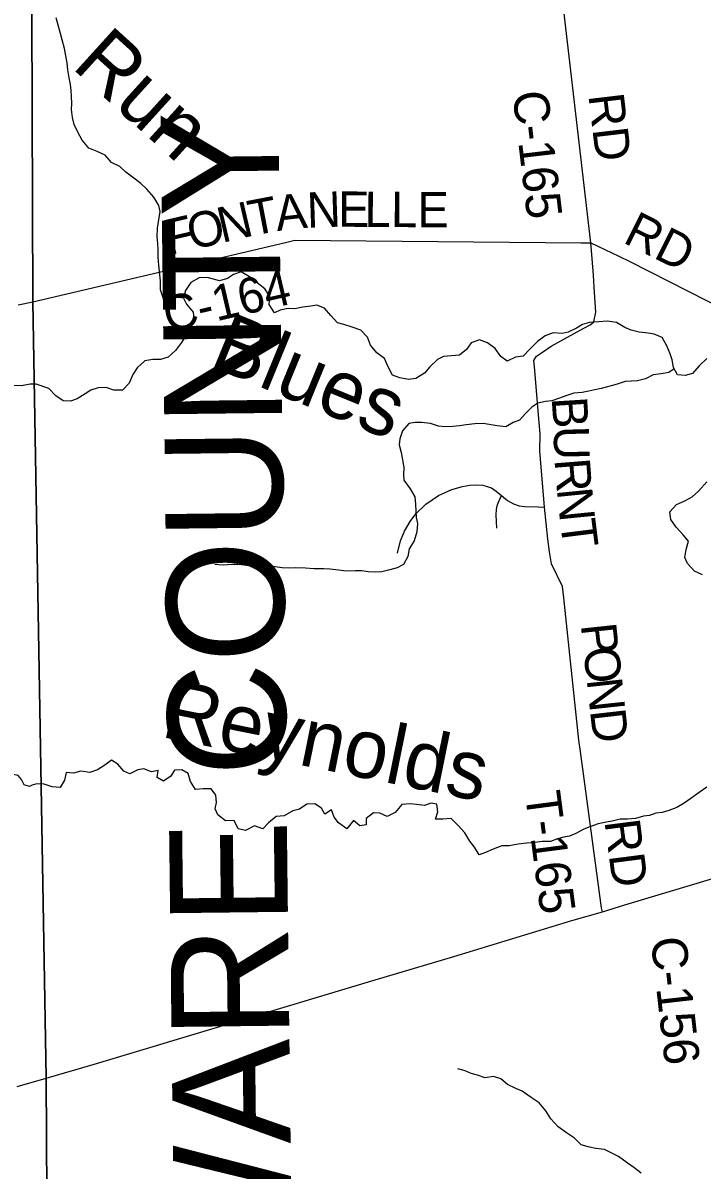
# Model space of a CAD drawing. Extents: x 114604 to 551442, y 316898 to 567001.
# Drawn here: x 136236 to 142000, y 496175 to 505910 of the extents above; entities that cross this region are included whole.
import ezdxf

# ---------------------------------------------------------------- set-up
doc = ezdxf.new("R2010")
doc.units = 0
for name, color, linetype in [('GE_P_Alignment_1000_Cardinal_Points', 7, 'Continuous'), ('GE_P_Alignment_1000_Stations', 7, 'Continuous'), ('GE_P_Alignment_100_Distances', 7, 'Continuous'), ('GE_P_Alignment_500_Bearings', 7, 'Continuous'), ('GE_P_Alignment_500_Distances', 7, 'Continuous'), ('PM_P_Cells', 7, 'Continuous'), ('PM_P_CL_Double_Solid', 7, 'Continuous'), ('PM_P_Crosswalk', 7, 'Continuous'), ('PM_P_Stop_Line', 7, 'Continuous'), ('RS_Raster1', 7, 'Continuous')]:
    doc.layers.add(name, color=color, linetype=linetype)

msp = doc.modelspace()

# ---------------------------------------------------------------- linework, layer by layer
at = {"layer": 'GE_P_Alignment_1000_Cardinal_Points'}
for points in [[(141154.6, 498366.8), (141147.9, 498400.4), (140968.6, 499726.7), (140955.6, 499824.3), (140826.2, 501031.7), (140815.7, 501127.3), (140723.1, 501320), (140706.6, 501420.5), (140691.6, 501530.5), (140663.1, 501801.9), (140624.4, 502278.4), (140627.6, 502423.4), (140619.1, 502518.2), (140577.9, 502991.6), (140573.1, 503045.5), (140594.9, 503081.8), (140638.4, 503111.8), (140718.6, 503167), (140996.6, 503318.8), (141049.9, 503348), (141081.8, 503374.3), (141099.3, 503456.7), (141085.6, 503667.4), (141078.9, 503769.5), (141061.8, 503980), (141056.5, 504044.2)], [(139413.9, 501410.9), (139441.5, 501516), (139475.1, 501597), (139521.9, 501678.2), (139570.8, 501743), (139654.7, 501826.4), (139762.4, 501900.7), (139876.1, 501951.9), (139966.5, 501976.7), (140028.4, 501986.6), (140078.5, 501990.6), (140139.6, 501987.5), (140211.8, 501963.6), (140254.1, 501936.5), (140299.2, 501898.5), (140349.6, 501856.6), (140398.6, 501827.8), (140448.3, 501811.6), (140494.9, 501806), (140608.6, 501803.2), (140663.1, 501801.9)], [(140259.1, 501621.2), (140253.8, 501735.9), (140256, 501782.1), (140262.1, 501811.8), (140270.9, 501838.3), (140299.2, 501898.5)]]:
    msp.add_lwpolyline(points, dxfattribs=at)
at = {"layer": 'GE_P_Alignment_1000_Stations'}
for points in [[(136433.2, 496956.2), (136832.2, 497070.5), (139225.1, 497788.5), (139893.9, 497988.8), (140894, 498291.7), (141154.6, 498366.8), (141344.7, 498425.3), (142015.8, 498627), (142889.7, 498887), (142935.1, 498901.1)], [(136186, 496883.1), (136433.2, 496956.2)]]:
    msp.add_lwpolyline(points, dxfattribs=at)
at = {"layer": 'GE_P_Alignment_500_Bearings'}
for points in [[(141056.5, 504044.2), (140660.1, 507453.3), (140651.9, 507518.3), (139957.8, 513175), (139866.3, 513998), (139802.4, 514583.7), (139713.8, 515692), (139688.9, 516060.1), (139655.8, 518164.2), (139619.6, 520465.4), (139616.8, 520567.1), (139565.6, 521516.3), (139561, 521600), (139399.8, 523507.5), (139377.7, 523737.6)], [(136320.3, 503542.3), (138464.6, 504048.3), (138543.1, 504065.8), (140972.1, 504045), (141056.5, 504044.2)], [(141056.5, 504044.2), (141295, 503930.7), (141388.4, 503886.1), (142376.2, 503382.3), (142450.7, 503344.3), (144763, 503572.1), (144852, 503580.7)], [(136195.5, 503519), (136320.3, 503542.3)]]:
    msp.add_lwpolyline(points, dxfattribs=at)
at = {"layer": 'GE_P_Alignment_500_Distances'}
for points in [[(135818, 515702.3), (136278.8, 515744.2), (136319.1, 503545.1), (136432, 496959.1), (136461.4, 491962.3), (136499.6, 489751.4), (136828.5, 489750.6), (139139.4, 489745.6), (139717, 485545.7), (138617.6, 485301.9), (138543.2, 485288.9), (137248.2, 484987.5), (134956.5, 484465.3)], [(159278.5, 493745.5), (156732, 493436.9), (156720, 493534.8), (154259, 493249.3), (151794.1, 492989.2), (151976.7, 491173.1), (152123.9, 489710.2), (148437.5, 489713.9), (142184.6, 489740.3), (140166.2, 489731.8), (139139.4, 489745.6), (136828.5, 489750.6), (136499.6, 489751.4), (136461.4, 491962.3), (136432, 496959.1), (136319.1, 503545.1), (136278.8, 515744.2)]]:
    msp.add_lwpolyline(points, dxfattribs=at)
at = {"layer": 'PM_P_Cells'}
for points in [[(137598.8, 503574), (137558.8, 503579.9), (137490.9, 503573.7), (137426.9, 503577.6), (137402.7, 503645.7), (137402.6, 503721.8), (137398.5, 503771.9), (137390.3, 503854), (137384.1, 503922.1), (137383.9, 503988.2), (137379.8, 504038.3), (137375.7, 504096.4), (137377.5, 504168.5), (137385.4, 504222.6), (137401.2, 504308.8), (137389.1, 504360.9), (137346.9, 504430.9), (137288.8, 504498.9), (137236.7, 504546.9), (137164.6, 504600.8), (137110.5, 504644.8), (137058.5, 504692.8), (136988.4, 504726.7), (136934.3, 504788.7), (136866.3, 504818.6), (136796.2, 504846.5), (136738.1, 504914.5), (136702, 504982.5), (136671.8, 505048.6), (136657.7, 505106.7), (136649.5, 505176.8), (136651.4, 505226.9), (136649.3, 505286.9), (136645.1, 505337), (136641, 505389.1), (136628.9, 505443.2), (136616.7, 505511.3), (136610.6, 505571.4), (136600.5, 505631.4), (136588.3, 505693.5), (136568.2, 505767.6), (136554, 505819.7), (136535.9, 505891.7), (136517.7, 505953.8)], [(138610.5, 503497.8), (138544.6, 503483.7), (138488.6, 503485.6), (138420.6, 503471.4), (138370.7, 503451.3), (138326.6, 503521.3), (138330.4, 503589.4), (138288.3, 503653.4), (138224.2, 503703.4), (138160.1, 503755.4), (138088.1, 503797.3), (138022.1, 503775.1), (137972.2, 503741), (137904.3, 503720.8), (137852.3, 503736.7), (137800.3, 503748.6), (137732.3, 503748.5), (137662.5, 503708.3), (137616.7, 503640.1), (137598.8, 503574), (137624.9, 503523.9), (137681.1, 503455.9), (137685.2, 503405.8), (137649.4, 503333.7), (137627.5, 503275.5), (137581.7, 503199.3), (137529.9, 503131.1), (137470, 503072.9), (137404.1, 503052.7), (137338.2, 503052.6), (137270.2, 503042.4), (137204.4, 502982.2), (137168.5, 502926), (137136.7, 502851.8), (137080.9, 502793.7), (137008.9, 502793.5), (136942.9, 502815.4), (136874.9, 502813.3), (136813, 502795.1), (136763.1, 502763), (136695.3, 502718.8), (136639.3, 502700.6), (136577.4, 502704.5), (136515.3, 502746.5), (136457.2, 502808.5), (136347.6, 502844.8)], [(142039.8, 503063.9), (141976, 502999.6), (141920.1, 502935.4), (141856.2, 502917.3), (141792.2, 502925.1), (141758.1, 502987.2), (141746, 503051.3), (141729.9, 503101.3), (141701.7, 503169.4), (141661.6, 503239.4), (141593.5, 503269.3), (141541.5, 503277.2), (141467.6, 503285.1), (141399.6, 503303), (141343.5, 503326.9), (141273.5, 503368.9), (141195.5, 503380.7), (141123.5, 503374.6), (141045.6, 503368.4), (140985.6, 503350.3), (140933.7, 503320.1), (140863.9, 503285.9), (140813.9, 503273.8), (140737.9, 503279.6), (140668, 503255.5), (140602.2, 503207.3), (140538.4, 503141), (140480.5, 503082.8), (140416.6, 503072.7), (140346.7, 503038.5), (140292.6, 503078.4), (140244.5, 503146.5), (140180.4, 503194.4), (140110.4, 503220.3), (140040.5, 503196.1), (140000.6, 503138), (139940.8, 503091.8), (139804.9, 503079.5), (139755, 503055.3), (139691.1, 502991.1), (139643.3, 502938.9), (139571.4, 502892.7), (139507.5, 502884.6), (139435.5, 502898.4), (139373.5, 502922.4), (139335.3, 502992.4), (139305.2, 503062.5), (139241.1, 503110.4), (139187, 503176.4), (139160.8, 503244.5), (139104.7, 503302.5), (139030.7, 503328.4), (138960.7, 503352.3), (138906.7, 503364.2), (138848.5, 503428.2), (138794.4, 503490.2), (138730.4, 503516.1), (138680.4, 503508), (138610.5, 503497.8)], [(141764.3, 502975.9), (141718.2, 502945), (141654.3, 502932.9), (141584.3, 502922.7), (141520.5, 502890.5), (141452.5, 502872.4), (141400.6, 502870.3), (141346.6, 502866.2), (141278.7, 502846), (141228.7, 502829.9), (141142.8, 502807.7), (141088.9, 502795.5), (141038.9, 502785.4), (140983, 502775.3), (140911, 502767.1), (140845.1, 502745), (140791.2, 502726.8), (140725.3, 502702.7), (140671.3, 502698.5), (140607.4, 502684.4), (140555.5, 502650.2), (140505.6, 502598.1), (140449.8, 502539.9), (140397.9, 502519.7), (140336, 502481.5), (140262, 502491.4), (140194, 502503.3), (140142, 502511.2), (140072.1, 502509.1), (139998.1, 502498.9), (139942.2, 502490.8), (139886.2, 502484.7), (139816.3, 502482.5), (139764.3, 502488.4), (139694.3, 502510.3), (139618.3, 502520.2), (139564.3, 502520.1), (139510.4, 502510), (139456.5, 502447.7), (139434.7, 502379.6), (139430.8, 502329.5), (139445, 502263.4), (139457.1, 502203.3), (139469.2, 502137.2), (139465.4, 502079.1), (139469.5, 502029.1), (139523.6, 501955.1), (139561.8, 501889), (139567.9, 501826.9), (139570.1, 501766.8), (139574.2, 501712.8), (139584.3, 501662.7), (139578.5, 501592.6), (139556.6, 501514.4), (139514.8, 501446.2), (139503, 501382.1), (139467.2, 501313.9), (139413.2, 501285.7), (139349.3, 501267.6), (139281.4, 501253.4), (139225.4, 501249.3), (139167.5, 501253.2), (139113.5, 501259.1), (139057.5, 501261), (138977.5, 501258.8), (138917.5, 501266.7), (138841.6, 501274.6), (138789.6, 501278.5), (138705.6, 501278.3), (138633.6, 501282.2), (138553.7, 501286.1), (138501.7, 501282), (138437.7, 501285.8), (138357.7, 501297.7), (138305.8, 501297.6), (138243.8, 501293.5), (138173.8, 501301.3), (138113.8, 501307.2), (138059.9, 501315.1), (138007.9, 501313), (137935.9, 501308.9), (137865.9, 501314.8)], [(136347.6, 502844.8), (136297, 502844.8), (136224, 502831.3), (136144.2, 502832.3)], [(142004.1, 501226.7), (141936, 501258.7), (141877.9, 501322.7), (141853.8, 501374.7), (141865.7, 501440.8), (141885.5, 501511), (141839.4, 501565), (141779.3, 501631), (141735.1, 501697), (141727, 501761.1), (141782.8, 501823.3), (141852.7, 501853.5), (141916.6, 501889.7), (141970.5, 501935.8), (142040.2, 502016.1)], [(139643.8, 499268.9), (139575.8, 499276.8), (139521.8, 499282.7), (139451.9, 499276.5), (139394.1, 499208.3), (139328.2, 499176.1), (139264.1, 499204), (139210.2, 499205.9), (139148.3, 499157.7), (139150.4, 499103.7), (139096.5, 499095.5), (139042.4, 499141.5), (138986.6, 499071.3), (138914.5, 499121.2), (138876.4, 499171.2), (138856.3, 499231.3), (138798.4, 499195.1), (138770.3, 499245.1), (138714.2, 499283.1), (138644.3, 499281), (138582.4, 499236.8), (138526.5, 499224.6), (138454.6, 499182.4), (138384.6, 499174.3), (138320.8, 499122.1), (138270.9, 499069.9), (138202.9, 499095.8), (138125, 499057.6), (138063, 499071.5), (138028.9, 499141.5), (137954.9, 499137.4), (137890.9, 499189.3), (137866.8, 499239.4), (137878.6, 499293.5), (137874.5, 499357.6), (137834.4, 499411.6), (137764.4, 499411.4), (137700.5, 499405.3), (137658.3, 499471.3), (137638.2, 499539.4), (137586.1, 499571.4), (137522.2, 499569.2), (137490.3, 499517.1), (137430.4, 499474.9), (137374.4, 499506.8), (137384.2, 499567), (137328.3, 499554.8), (137262.3, 499580.7), (137210.3, 499570.6), (137144.4, 499538.4), (137092.4, 499560.4), (137042.3, 499620.4), (136988.2, 499652.3), (136932.4, 499610.1), (136868.5, 499572), (136802.6, 499549.8), (136726.6, 499559.7), (136664.6, 499543.5), (136602.7, 499549.4), (136588.8, 499483.3), (136553, 499421.1), (136483, 499427), (136417, 499450.9), (136353, 499452.8), (136315.1, 499442.6)], [(136315.1, 499442.6), (136291.2, 499431.2), (136245.7, 499443.8), (136222.6, 499489.1), (136196.4, 499523), (136140, 499534.5)], [(142040.2, 499423.8), (141974.4, 499379.6), (141904.5, 499327.4), (141848.7, 499289.3), (141784.8, 499253.1), (141716.9, 499226.9), (141660.9, 499210.8), (141609, 499202.6), (141553.1, 499184.5), (141503.1, 499178.4), (141435.2, 499158.2), (141367.2, 499154.1), (141305.3, 499152), (141237.3, 499135.8), (141187.4, 499127.7), (141119.4, 499113.5), (141047.5, 499087.3), (140997.6, 499069.2), (140927.7, 499031), (140875.8, 499008.9), (140825.8, 499000.8), (140773.9, 498986.6), (140714, 498964.5), (140642, 498962.4), (140584.1, 498954.2), (140514.1, 498948.1), (140440.2, 498941.9), (140364.2, 498927.7), (140300.3, 498925.6), (140228.4, 498899.4), (140162.5, 498869.3), (140108.5, 498851.1), (140068.4, 498915.1), (140028.3, 498967.1), (139986.2, 499037.2), (139930.1, 499099.2), (139869.9, 499159.2), (139800, 499153), (139738, 499152.9), (139757.9, 499215), (139749.7, 499281.1), (139697.7, 499289), (139643.8, 499268.9)], [(141484.1, 496149.4), (141420, 496197.4), (141364, 496237.3), (141289.9, 496291.3), (141233.8, 496317.2), (141171.8, 496349.1), (141099.8, 496357), (141045.8, 496368.9), (140973.8, 496388.8), (140917.7, 496446.8), (140849.6, 496490.7), (140779.5, 496540.7), (140717.4, 496610.7), (140675.3, 496678.7), (140619.1, 496746.7), (140551.1, 496790.6), (140473, 496844.6), (140421, 496868.5), (140348.9, 496900.4), (140292.8, 496948.4), (140228.8, 496968.3), (140158.9, 496958.1), (140092.9, 496980), (140040.9, 496994), (139988.8, 497015.9), (139926.8, 497033.8)]]:
    msp.add_lwpolyline(points, dxfattribs=at)
at = {"layer": 'RS_Raster1'}
for points in [[(136297, 532874.9), (136236.1, 529292.9), (136242.2, 527957.4), (136279.6, 524337.8), (136281.5, 522431.9), (136287.6, 520305.2), (136273.1, 520160.8), (136253.9, 519185.6), (136278.8, 515744.2), (136319.1, 503545.1), (136432, 496959.1), (136461.4, 491962.3), (136499.6, 489751.4), (136828.5, 489750.6), (139139.4, 489745.6), (140166.2, 489731.8), (142184.6, 489740.3), (148437.5, 489713.9), (152123.9, 489710.2), (156386.9, 489682.8), (157757.6, 489694.9), (157949.5, 481710.3), (157971.2, 479550), (158050.7, 472860.5)], [(158050.7, 472860.5), (157971.2, 479550), (157949.5, 481710.3), (157757.6, 489694.9), (156386.9, 489682.8), (152123.9, 489710.2), (148437.5, 489713.9), (142184.6, 489740.3), (140166.2, 489731.8), (139139.4, 489745.6), (136828.5, 489750.6), (136499.6, 489751.4), (136461.4, 491962.3), (136432, 496959.1), (136319.1, 503545.1), (136278.8, 515744.2), (136253.9, 519185.6), (136273.1, 520160.8), (136287.6, 520305.2), (136281.5, 522431.9), (136279.6, 524337.8), (136242.2, 527957.4), (136236.1, 529292.9), (136297, 532874.9)]]:
    msp.add_lwpolyline(points, dxfattribs=at)

# ---------------------------------------------------------------- texts
at = {"layer": 'GE_P_Alignment_100_Distances'}
msp.add_text('DELAWARE COUNTY', height=999.992, rotation=90.67833, dxfattribs=at).set_placement((138564.6, 491644.5))
at = {"layer": 'PM_P_CL_Double_Solid'}
for s, height, rotation, p in [('C-165', 299.99, 276.75179, (140390.4, 505318.8)), ('RD', 299.99, 276.80509, (141034.8, 505297.4)), ('N', 300, 13.1432, (137925, 504042.4)), ('T', 300, 10.89258, (138179, 504101.8)), ('A', 300, 6.39131, (138393.2, 504143.2)), ('N', 300, 1.89005, (138649.4, 504172.2)), ('E', 300, 359.63942, (138910.1, 504180.8)), ('L', 300, 359.63943, (139134.5, 504179.4)), ('L', 300, 359.63944, (139358.9, 504178)), ('E', 300, 359.63945, (139583.3, 504176.6)), ('O', 300, 13.14319, (137667.9, 503982.4)), ('RD', 299.99, 333.41144, (141319.1, 504051.3)), ('F', 300, 13.14318, (137470.8, 503936.3)), ('C-164', 299.99, 13.17928, (137465.5, 503280.6)), ('C-156', 300, 276.47793, (141563.7, 498140.1))]:
    msp.add_text(s, height=height, rotation=rotation, dxfattribs=at).set_placement(p)
at = {"layer": 'PM_P_Crosswalk'}
for s, rotation, p in [('B', 273.59799, (140723.6, 502729.6)), ('U', 271.52982, (140739, 502486.5)), ('R', 274.58189, (140746.9, 502205.5)), ('N', 275.69196, (140767.2, 501953.7)), ('T', 277.16149, (140794.3, 501682.8)), ('P', 276.12253, (140970.5, 500803.1)), ('O', 276.1217, (140992.1, 500601.8)), ('N', 276.12758, (141020.2, 500339.3)), ('D', 276.52136, (141048.6, 500074.6)), ('T-165', 277.46653, (140496, 499373.1)), ('RD', 277.35256, (141171.3, 499135))]:
    msp.add_text(s, height=300, rotation=rotation, dxfattribs=at).set_placement(p)
at = {"layer": 'PM_P_Stop_Line'}
for s, rotation, p in [('Run', 317.81874, (136640.9, 505534.7)), ('Blues', 337.7113, (137805.7, 503002.2)), ('Reynolds', 348.55864, (137396.8, 499853.5))]:
    msp.add_text(s, height=500.01, rotation=rotation, dxfattribs=at).set_placement(p)

doc.saveas('drawing.dxf')
